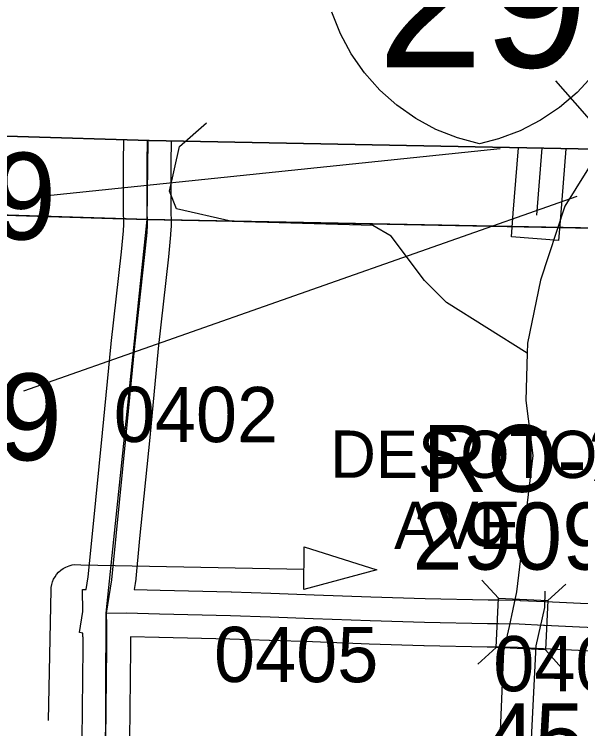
# Model space of a CAD drawing. Extents: x -132.8 to -73.3, y -60 to -26.
# Drawn here: x -125.514 to -124.796, y -32.916 to -32.011 of the extents above; entities that cross this region are included whole.
import ezdxf

# ---------------------------------------------------------------- set-up
doc = ezdxf.new("R2010")
doc.units = 0
for name, color, linetype in [('tdCoClipBndry', 7, 'Continuous'), ('tdCoCoBndry', 7, 'Continuous'), ('tdCoCoBndryPart', 7, 'Continuous'), ('tdCoDirctArrow', 7, 'Continuous'), ('tdCoHydroRiver', 7, 'Continuous'), ('tdCoInt', 7, 'Continuous'), ('tdCoSecRdNmbr', 7, 'Continuous'), ('tdCoSecRdTxt', 7, 'Continuous'), ('tdCoSecRteBand', 7, 'Continuous'), ('tdCoSecRteCL', 7, 'Continuous'), ('tdCoSectLine', 7, 'Continuous'), ('tdCoSectLinePart', 7, 'Continuous'), ('tdCoShieldInt', 7, 'Continuous'), ('tdCoStrucPriMaintName', 7, 'Continuous'), ('tdCoStrucSec', 7, 'Continuous'), ('tdCoStrucSecCoName', 7, 'Continuous'), ('tdCoStrucSecFHWANum', 7, 'Continuous'), ('tdCoSurfBitum', 7, 'Continuous'), ('tdCoSurfEarth', 7, 'Continuous'), ('tdCoTwpBndryShd', 7, 'Continuous')]:
    doc.layers.add(name, color=color, linetype=linetype)

msp = doc.modelspace()

# ---------------------------------------------------------------- linework, layer by layer
at = {"layer": 'tdCoClipBndry'}
msp.add_lwpolyline([(-127.34838, -32.11895), (-126.3448, -32.14038), (-125.34297, -32.17109), (-124.34233, -32.19043), (-122.36047, -32.26067), (-121.36576, -32.28001), (-120.45054, -32.30554), (-117.45595, -32.3982)], dxfattribs=at)
at = {"layer": 'tdCoCoBndry'}
for p, q in [((-125.34508, -32.27102), (-126.34655, -32.24032)), ((-126.34655, -32.24032), (-125.34508, -32.27102)), ((-124.34549, -32.29033), (-125.34508, -32.27102)), ((-125.34508, -32.27102), (-124.34549, -32.29033))]:
    msp.add_line(p, q, dxfattribs=at)
for points in [[(-129.35484, -32.02501), (-129.36607, -32.14559), (-128.35346, -32.17918), (-127.35142, -32.21887), (-126.34693, -32.24032), (-125.34546, -32.27102), (-124.34587, -32.29033), (-123.3574, -32.32496), (-122.36321, -32.36059), (-121.3677, -32.37995), (-120.45333, -32.40546), (-119.4557, -32.43562), (-118.4546, -32.46613), (-117.45889, -32.49812)], [(-117.45595, -32.3982), (-120.45054, -32.30554), (-121.36576, -32.28001), (-122.36047, -32.26067), (-124.34233, -32.19043), (-125.34297, -32.17109), (-126.3448, -32.14038), (-127.34838, -32.11895)], [(-127.35105, -32.21887), (-126.34655, -32.24032), (-125.34508, -32.27102), (-124.34549, -32.29033), (-123.35702, -32.32496), (-122.36283, -32.36059), (-121.36732, -32.37995), (-120.45295, -32.40546), (-119.45533, -32.43562), (-118.45422, -32.46613), (-117.45851, -32.49812)], [(-127.35105, -32.21887), (-126.34655, -32.24032), (-125.34508, -32.27102), (-124.34549, -32.29033), (-123.35702, -32.32496), (-122.36283, -32.36059), (-121.36732, -32.37995), (-120.45295, -32.40546), (-119.45533, -32.43562), (-118.45422, -32.46613), (-117.45851, -32.49812)]]:
    msp.add_lwpolyline(points, dxfattribs=at)
at = {"layer": 'tdCoCoBndryPart'}
for points in [[(-126.31727, -32.24123), (-125.37541, -32.2701)], [(-125.31591, -32.27159), (-124.88284, -32.27996)], [(-124.82277, -32.28112), (-124.37558, -32.28976)]]:
    msp.add_lwpolyline(points, dxfattribs=at)
at = {"layer": 'tdCoDirctArrow'}
msp.add_lwpolyline([(-125.14621, -32.68597), (-125.05433, -32.71513), (-125.14678, -32.73986)], close=True, dxfattribs=at)
msp.add_lwpolyline([(-125.47019, -32.90624), (-125.46705, -32.74049), (-125.46696, -32.73733), (-125.46627, -32.73382), (-125.46527, -32.73038), (-125.46389, -32.727), (-125.46201, -32.72374), (-125.46007, -32.72098), (-125.45757, -32.71804), (-125.45466, -32.71559), (-125.4519, -32.71354), (-125.44831, -32.71154), (-125.4441, -32.70983), (-125.44034, -32.70887), (-125.43742, -32.70845), (-125.42936, -32.70853), (-125.14688, -32.71412)], dxfattribs=at)
at = {"layer": 'tdCoHydroRiver'}
for points in [[(-124.70534, -32.09113), (-124.75772, -32.16102), (-124.81562, -32.25407), (-124.84672, -32.34789), (-124.8632, -32.42792), (-124.86357, -32.44054)], [(-124.86357, -32.44054), (-124.9659, -32.37605), (-124.99353, -32.34843), (-125.03611, -32.29197), (-125.0594, -32.27868), (-125.23763, -32.27358), (-125.3082, -32.25736), (-125.31703, -32.23501), (-125.30436, -32.17854), (-125.27007, -32.14859)], [(-124.86357, -32.44054), (-124.86528, -32.50048), (-124.85622, -32.57019), (-124.87717, -32.74302)], [(-124.87717, -32.74302), (-124.88652, -32.78671), (-124.89372, -32.81805), (-124.89876, -32.93937), (-124.89348, -33.08623), (-124.89491, -33.19187), (-124.90302, -33.25474), (-124.90816, -33.26879), (-124.91032, -33.28924), (-124.9173, -33.3127), (-124.9163, -33.49886), (-124.91197, -33.51319), (-124.92417, -33.66428), (-124.93232, -33.72871), (-124.93588, -33.74281), (-124.93962, -33.81842), (-124.93668, -33.8264), (-124.93398, -33.89746), (-124.94105, -33.92407), (-124.94189, -34.06444), (-124.9458, -34.25678)], [(-124.84107, -32.74227), (-124.84165, -32.76276), (-124.8525, -32.81135), (-124.85975, -32.95468), (-124.85591, -33.04156), (-124.85262, -33.09213), (-124.85514, -33.18039), (-124.87748, -33.29964), (-124.88382, -33.35624), (-124.87773, -33.41952), (-124.87836, -33.55201), (-124.88281, -33.59763), (-124.89034, -33.69521), (-124.89434, -33.72507), (-124.90365, -33.94092), (-124.90369, -34.10813)]]:
    msp.add_lwpolyline(points, dxfattribs=at)
at = {"layer": 'tdCoInt'}
msp.add_lwpolyline([(-124.57003, -32.74604), (-124.57133, -32.66608), (-124.57857, -32.5173), (-124.58119, -32.4898), (-124.59495, -32.42964), (-124.60872, -32.38701), (-124.62403, -32.35421), (-124.64404, -32.31941), (-124.68669, -32.25559), (-124.82725, -32.09544)], dxfattribs=at)
at = {"layer": 'tdCoSecRteBand'}
for points in [[(-125.4276, -32.93042), (-125.42662, -32.8139), (-125.42662, -32.80005), (-125.42665, -32.80005), (-125.42668, -32.79542), (-125.43125, -32.79469), (-125.42691, -32.76768), (-125.42735, -32.74032), (-125.42708, -32.74031), (-125.42709, -32.74005), (-125.42246, -32.74001), (-125.41989, -32.72396), (-125.41455, -32.66964), (-125.41455, -32.66961), (-125.41455, -32.66959), (-125.40173, -32.5414), (-125.39088, -32.42876), (-125.39086, -32.42856), (-125.39084, -32.42835), (-125.37804, -32.31213), (-125.37541, -32.28538), (-125.375, -32.27743), (-125.37508, -32.27135), (-125.37518, -32.26444), (-125.37548, -32.24166), (-125.37548, -32.24146), (-125.37548, -32.24126), (-125.37548, -32.19909), (-125.37548, -32.19878), (-125.37548, -32.19848), (-125.3749, -32.17011)], [(-125.31492, -32.17163), (-125.31548, -32.19939), (-125.31548, -32.24105), (-125.31518, -32.26364), (-125.31509, -32.27054), (-125.31499, -32.2776), (-125.31498, -32.27857), (-125.31503, -32.27954), (-125.31552, -32.28915), (-125.31556, -32.28985), (-125.31563, -32.29055), (-125.31834, -32.31817), (-125.31836, -32.31835), (-125.31838, -32.31852), (-125.33118, -32.43472), (-125.34201, -32.54721), (-125.34201, -32.54727), (-125.34202, -32.54732), (-125.35484, -32.67553), (-125.36026, -32.73074), (-125.36035, -32.73166), (-125.3605, -32.73257), (-125.36168, -32.73992), (-125.32873, -32.74089), (-125.23879, -32.7431), (-125.23864, -32.74311), (-125.2385, -32.74311), (-125.18848, -32.74484), (-125.13378, -32.74656), (-125.13369, -32.74656), (-125.13359, -32.74657), (-125.06167, -32.74928), (-124.9929, -32.75149), (-124.91321, -32.75296), (-124.89925, -32.75322), (-124.87326, -32.7537), (-124.87282, -32.75371), (-124.87239, -32.75373), (-124.84137, -32.75521), (-124.84035, -32.75525), (-124.79606, -32.75718), (-124.79603, -32.75718), (-124.79599, -32.75718), (-124.73706, -32.75988)], [(-124.81439, -32.18131), (-124.82131, -32.26781), (-124.8237, -32.29772), (-124.88351, -32.29294), (-124.88112, -32.26303), (-124.87449, -32.18014)], [(-124.73955, -32.81983), (-124.7987, -32.81712), (-124.84296, -32.8152), (-124.84405, -32.81515), (-124.84411, -32.81515), (-124.84417, -32.81514), (-124.8748, -32.81368), (-124.90037, -32.81321), (-124.91432, -32.81295), (-124.99422, -32.81147), (-124.99442, -32.81147), (-124.99463, -32.81146), (-125.06368, -32.80924), (-125.06376, -32.80924), (-125.06384, -32.80924), (-125.13576, -32.80653), (-125.19041, -32.80481), (-125.19046, -32.8048), (-125.1905, -32.8048), (-125.24042, -32.80308), (-125.33028, -32.80087), (-125.33035, -32.80086), (-125.33042, -32.80086), (-125.36662, -32.7998), (-125.36662, -32.81403), (-125.36662, -32.81416), (-125.36662, -32.81428), (-125.3676, -32.93076)]]:
    msp.add_lwpolyline(points, dxfattribs=at)
at = {"layer": 'tdCoSecRteCL'}
msp.add_line((-124.85121, -32.26542), (-124.84444, -32.18072), dxfattribs=at)
for points in [[(-125.39687, -32.76983), (-125.39012, -32.72781), (-125.38469, -32.67257), (-125.37187, -32.54433), (-125.36102, -32.43164), (-125.3482, -32.31524), (-125.34548, -32.28762), (-125.34499, -32.278), (-125.34509, -32.27094), (-125.34518, -32.26404), (-125.34548, -32.24126), (-125.34548, -32.19909), (-125.34492, -32.17103)], [(-125.39906, -33.27244), (-125.39884, -33.22685), (-125.39884, -33.12574), (-125.39736, -33.02439), (-125.39761, -32.93068), (-125.39662, -32.81403), (-125.39662, -32.78518), (-125.39687, -32.76983)], [(-125.39687, -32.76983), (-125.37146, -32.76964), (-125.32954, -32.77087), (-125.23953, -32.77309), (-125.18947, -32.77482), (-125.13472, -32.77655), (-125.06271, -32.77926), (-124.99366, -32.78148), (-124.91376, -32.78296), (-124.89981, -32.78322), (-124.87381, -32.7837), (-124.84274, -32.78518), (-124.84166, -32.78522), (-124.79736, -32.78715), (-124.73818, -32.78986), (-124.71733, -32.79047), (-124.67875, -32.79159), (-124.66879, -32.79187)]]:
    msp.add_lwpolyline(points, dxfattribs=at)
at = {"layer": 'tdCoSectLine'}
for points in [[(-125.34546, -32.27102), (-125.34396, -32.17106)], [(-126.34693, -32.24032), (-125.34546, -32.27102)], [(-125.39944, -33.27245), (-125.39725, -32.76983), (-125.34546, -32.27102)], [(-125.34546, -32.27102), (-124.34587, -32.29033)]]:
    msp.add_lwpolyline(points, dxfattribs=at)
at = {"layer": 'tdCoSectLinePart'}
for points in [[(-126.31727, -32.24123), (-125.37541, -32.2701)], [(-125.31591, -32.27159), (-124.88284, -32.27996)], [(-124.82277, -32.28112), (-124.37558, -32.28976)]]:
    msp.add_lwpolyline(points, dxfattribs=at)
at = {"layer": 'tdCoShieldInt'}
msp.add_lwpolyline([(-124.73003, -31.98438), (-124.73799, -32.01244), (-124.74917, -32.03938), (-124.76341, -32.06482), (-124.78052, -32.08844), (-124.80027, -32.1099), (-124.82238, -32.12891), (-124.84656, -32.14521), (-124.87248, -32.15858), (-124.89978, -32.16884), (-124.92387, -32.17502), (-124.95206, -32.16753), (-124.97918, -32.15681), (-125.00486, -32.14299), (-125.02876, -32.12627), (-125.05054, -32.10689), (-125.06992, -32.08509), (-125.08662, -32.06118), (-125.10042, -32.03549), (-125.11113, -32.00837)], dxfattribs=at)
msp.add_lwpolyline([(-124.73003, -31.98438), (-124.73799, -32.01244), (-124.74917, -32.03938), (-124.76341, -32.06482), (-124.78052, -32.08844), (-124.80027, -32.1099), (-124.82238, -32.12891), (-124.84656, -32.14521), (-124.87248, -32.15858), (-124.89978, -32.16884), (-124.92387, -32.17502), (-124.95206, -32.16753), (-124.97918, -32.15681), (-125.00486, -32.14299), (-125.02876, -32.12627), (-125.05054, -32.10689), (-125.06992, -32.08509), (-125.08662, -32.06118), (-125.10042, -32.03549), (-125.11113, -32.00837)], dxfattribs=at)
at = {"layer": 'tdCoStrucPriMaintName'}
for p, q in [((-125.47973, -32.24128), (-124.89799, -32.18117)), ((-125.47973, -32.24128), (-124.89799, -32.18117)), ((-125.47973, -32.24128), (-124.89799, -32.18117)), ((-125.50186, -32.48803), (-124.79998, -32.24128)), ((-125.50186, -32.48803), (-124.79998, -32.24128)), ((-125.50186, -32.48803), (-124.79998, -32.24128))]:
    msp.add_line(p, q, dxfattribs=at)
at = {"layer": 'tdCoStrucSec'}
for points in [[(-124.92102, -32.72802), (-124.89998, -32.75116), (-124.83749, -32.75412)], [(-124.81435, -32.73308), (-124.83749, -32.75412), (-124.84045, -32.81661)], [(-124.92608, -32.8347), (-124.90294, -32.81365), (-124.89998, -32.75116)], [(-124.81985, -32.83926), (-124.84045, -32.81661), (-124.90294, -32.81365)]]:
    msp.add_lwpolyline(points, dxfattribs=at)
at = {"layer": 'tdCoSurfBitum'}
msp.add_lwpolyline([(-125.39761, -32.93068), (-125.39662, -32.81403), (-125.39662, -32.78518), (-125.39687, -32.76983), (-125.37146, -32.76964), (-125.32954, -32.77087), (-125.23953, -32.77309), (-125.18947, -32.77482), (-125.13472, -32.77655), (-125.06271, -32.77926), (-124.99366, -32.78148), (-124.91376, -32.78296), (-124.89981, -32.78322), (-124.87381, -32.7837), (-124.84274, -32.78518), (-124.84166, -32.78522), (-124.79736, -32.78715), (-124.73818, -32.78986), (-124.71733, -32.79047)], dxfattribs=at)
at = {"layer": 'tdCoSurfEarth'}
msp.add_line((-124.85121, -32.26542), (-124.84444, -32.18072), dxfattribs=at)
msp.add_lwpolyline([(-125.39687, -32.76983), (-125.39012, -32.72781), (-125.38469, -32.67257), (-125.37187, -32.54433), (-125.36102, -32.43164), (-125.3482, -32.31524), (-125.34548, -32.28762), (-125.34499, -32.278), (-125.34509, -32.27094), (-125.34518, -32.26404), (-125.34548, -32.24126), (-125.34548, -32.19909), (-125.34492, -32.17103)], dxfattribs=at)
at = {"layer": 'tdCoTwpBndryShd'}
msp.add_lwpolyline([(-129.42336, -32.14282), (-129.36607, -32.14559), (-128.35346, -32.17918), (-127.35142, -32.21887), (-126.34693, -32.24032), (-125.34546, -32.27102), (-124.34587, -32.29033), (-123.3574, -32.32496), (-122.36321, -32.36059), (-121.3677, -32.37995), (-120.45333, -32.40546), (-119.4557, -32.43562), (-118.4546, -32.46613), (-117.45889, -32.49812)], dxfattribs=at)

# ---------------------------------------------------------------- texts
at = {"layer": 'tdCoSecRdNmbr'}
for s, rotation, p in [('0402', 359.90595, (-125.38767, -32.55298)), ('0405', 359.90689, (-125.26053, -32.85722)), ('0407', 359.90689, (-124.90663, -32.86894))]:
    msp.add_text(s, height=0.07, rotation=rotation, dxfattribs=at).set_placement(p)
at = {"layer": 'tdCoSecRdTxt'}
for s, p in [('DESOTO', (-125.11333, -32.59842)), ('AVE', (-125.03225, -32.68851))]:
    msp.add_text(s, height=0.06, rotation=359.93825, dxfattribs=at).set_placement(p)
at = {"layer": 'tdCoShieldInt'}
msp.add_text('29', height=0.18, dxfattribs=at).set_placement((-125.05335, -32.07804))
at = {"layer": 'tdCoStrucPriMaintName'}
for s, p in [('43727R029', (-126.22125, -32.29637)), ('43727R029', (-126.22125, -32.29637)), ('43727R029', (-126.22125, -32.29637)), ('43726S029', (-126.20567, -32.57625)), ('43726S029', (-126.20567, -32.57625)), ('43726S029', (-126.20567, -32.57625))]:
    msp.add_text(s, height=0.11, dxfattribs=at).set_placement(p)
at = {"layer": 'tdCoStrucSecCoName'}
msp.add_text('RO-23', height=0.085, dxfattribs=at).set_placement((-124.99611, -32.61631))
at = {"layer": 'tdCoStrucSecFHWANum'}
for s, p in [('290961', (-125.00888, -32.71479)), ('45060', (-124.91705, -32.96942))]:
    msp.add_text(s, height=0.085, dxfattribs=at).set_placement(p)

doc.saveas('drawing.dxf')
